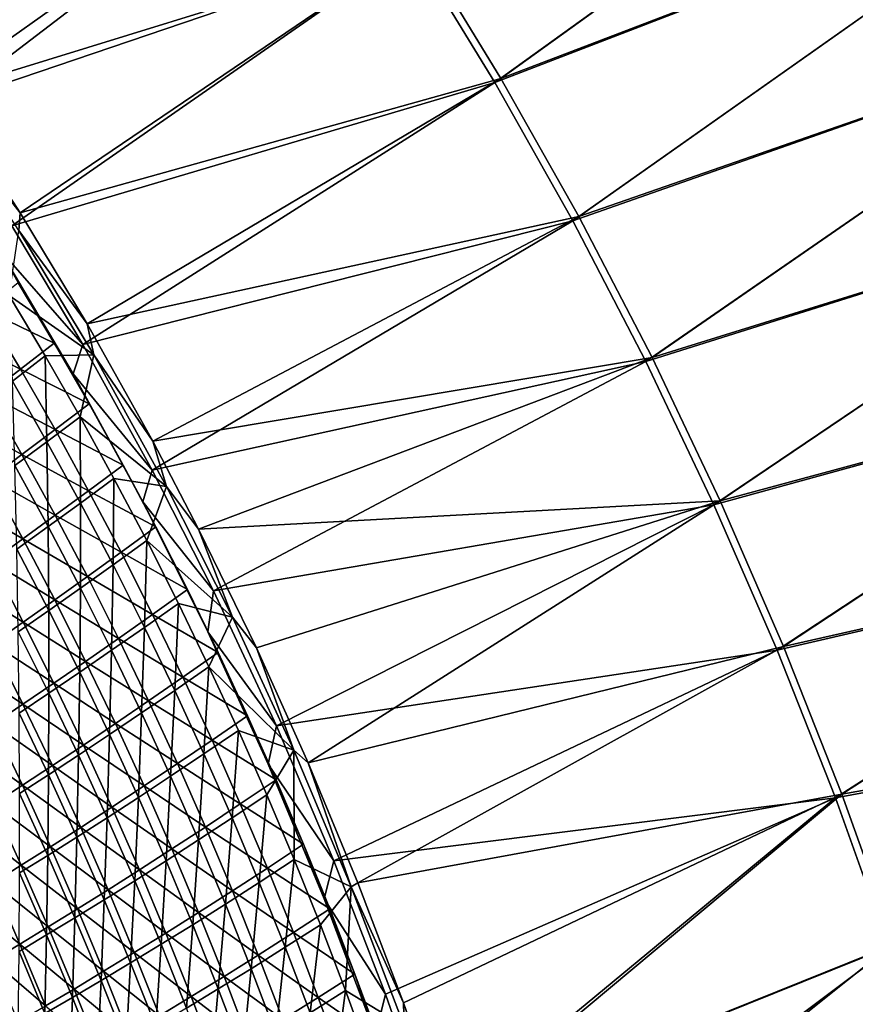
# Model space of a CAD drawing. Header units: metres. Extents: x 0 to 1400, y -1400 to 0.
# Tile 341 of 346: x 1255 to 1343, y -341 to -238. Entities that reach past the tile are written whole.
import ezdxf

# ---------------------------------------------------------------- set-up
doc = ezdxf.new("R2010")
doc.units = ezdxf.units.M

msp = doc.modelspace()

# ---------------------------------------------------------------- linework, layer by layer
at = {"layer": 'None'}
for points in [[(1305.071411, -244.210526), (1364.28894, -201.604111), (1296.36499, -229.976486)], [(1296.988281, -229.514313, -3), (1364.288818, -201.603928, -3), (1305.706421, -243.763443, -3)], [(1368.600464, -219.725891), (1364.28894, -201.604111), (1305.071411, -244.210526)], [(1364.288818, -201.603928, -3), (1368.600464, -219.725693, -3), (1305.706421, -243.763443, -3)], [(1236.377075, -233.04895, -29.543272), (1245.369995, -245.697906, -29.54335), (1287.155518, -216.062653)], [(1239.657593, -234.996994, -32.128441), (1287.766846, -215.585648, -3), (1247.578247, -246.293869, -32.12851)], [(1245.369995, -245.697906, -29.54335), (1296.36499, -229.976486), (1287.155518, -216.062653)], [(1287.766846, -215.585648, -3), (1296.988281, -229.514313, -3), (1247.578247, -246.293869, -32.12851)], [(1313.268799, -258.743652), (1368.600464, -219.725891), (1305.071411, -244.210526)], [(1305.706421, -243.763443, -3), (1368.600464, -219.725693, -3), (1313.915161, -258.311951, -3)], [(1372.559448, -237.927948), (1368.600464, -219.725891), (1313.268799, -258.743652)], [(1368.600464, -219.725693, -3), (1372.559448, -237.927734, -3), (1313.915161, -258.311951, -3)], [(1247.578247, -246.293869, -32.12851), (1296.988281, -229.514313, -3), (1255.138428, -257.906708, -32.128574)], [(1296.988281, -229.514313, -3), (1305.706421, -243.763443, -3), (1255.138428, -257.906708, -32.128574)], [(1245.369995, -245.697906, -29.54335), (1254.230103, -259.267792, -29.543425), (1296.36499, -229.976486)], [(1254.230103, -259.267792, -29.543425), (1305.071411, -244.210526), (1296.36499, -229.976486)], [(1320.952881, -273.554596), (1372.559448, -237.927948), (1313.268799, -258.743652)], [(1313.915161, -258.311951, -3), (1372.559448, -237.927734, -3), (1321.610474, -273.138519, -3)], [(1376.164429, -256.2034), (1372.559448, -237.927948), (1320.952881, -273.554596)], [(1372.559448, -237.927734, -3), (1376.164429, -256.203186, -3), (1321.610474, -273.138519, -3)], [(1254.230103, -259.267792, -29.543425), (1261.716064, -271.749847, -29.543488), (1305.071411, -244.210526)], [(1255.138428, -257.906708, -32.128574), (1305.706421, -243.763443, -3), (1262.184326, -269.580231, -32.128632)], [(1261.716064, -271.749847, -29.543488), (1313.268799, -258.743652), (1305.071411, -244.210526)], [(1305.706421, -243.763443, -3), (1313.915161, -258.311951, -3), (1262.184326, -269.580231, -32.128632)], [(1247.578247, -246.293869, -32.12851), (1255.138428, -257.906708, -32.128574), (1247.049805, -247.574478, -32.845356)], [(1247.049805, -247.574478, -32.845356), (1255.138428, -257.906708, -32.128574), (1254.999268, -259.780945, -32.845287)], [(1328.121094, -288.62204), (1376.164429, -256.2034), (1320.952881, -273.554596)], [(1321.610474, -273.138519, -3), (1376.164429, -256.203186, -3), (1328.789307, -288.221924, -3)], [(1379.414063, -274.54538), (1376.164429, -256.2034), (1328.121094, -288.62204)], [(1376.164429, -256.203186, -3), (1379.414063, -274.545135, -3), (1328.789307, -288.221924, -3)], [(1255.138428, -257.906708, -32.128574), (1262.184326, -269.580231, -32.128632), (1254.999268, -259.780945, -32.845287)], [(1261.716064, -271.749847, -29.543488), (1269.01709, -284.976013, -29.54355), (1313.268799, -258.743652)], [(1262.184326, -269.580231, -32.128632), (1313.915161, -258.311951, -3), (1269.092407, -281.945984, -32.128689)], [(1269.01709, -284.976013, -29.54355), (1320.952881, -273.554596), (1313.268799, -258.743652)], [(1313.915161, -258.311951, -3), (1321.610474, -273.138519, -3), (1269.092407, -281.945984, -32.128689)], [(1261.716064, -271.749847, -29.543488), (1254.230103, -259.267792, -29.543425), (1252.891235, -261.708344, -30.944248)], [(1254.999268, -259.780945, -32.845287), (1262.865845, -272.860382, -32.845219), (1253.969482, -266.604218, -60.627647)], [(1254.999268, -259.780945, -32.845287), (1262.184326, -269.580231, -32.128632), (1262.865845, -272.860382, -32.845219)], [(1252.891235, -261.708344, -30.944248), (1254.92395, -265.283264, -32.35424), (1260.705933, -274.861633, -30.942139)], [(1260.705933, -274.861633, -30.942139), (1261.716064, -271.749847, -29.543488), (1252.891235, -261.708344, -30.944248)], [(1258.712036, -271.607025, -32.354084), (1254.92395, -265.283264, -32.35424), (1251.385498, -268.064911, -60.153053)], [(1254.92395, -265.283264, -32.35424), (1258.712036, -271.607025, -32.354084), (1260.705933, -274.861633, -30.942139)], [(1253.969482, -266.604218, -60.627647), (1262.865845, -272.860382, -32.845219), (1257.757935, -272.953796, -60.628231)], [(1254.299072, -275.602051, -88.443085), (1253.969482, -266.604218, -60.627647), (1257.757935, -272.953796, -60.628231)], [(1247.951294, -270.742401, -87.979538), (1255.144043, -274.359406, -60.153667), (1251.385498, -268.064911, -60.153053)], [(1251.385498, -268.064911, -60.153053), (1255.144043, -274.359406, -60.153667), (1258.712036, -271.607025, -32.354084)], [(1262.184326, -269.580231, -32.128632), (1269.092407, -281.945984, -32.128689), (1262.865845, -272.860382, -32.845219)], [(1255.144043, -274.359406, -60.153667), (1247.951294, -270.742401, -87.979538), (1251.682129, -277.005951, -87.981163)], [(1258.712036, -271.607025, -32.354084), (1255.144043, -274.359406, -60.153667), (1262.387451, -277.995605, -32.35392)], [(1260.705933, -274.861633, -30.942139), (1258.712036, -271.607025, -32.354084), (1262.387451, -277.995605, -32.35392)], [(1269.01709, -284.976013, -29.54355), (1261.716064, -271.749847, -29.543488), (1260.705933, -274.861633, -30.942139)], [(1257.946045, -281.987244, -88.444565), (1254.299072, -275.602051, -88.443085), (1257.757935, -272.953796, -60.628231)], [(1262.865845, -272.860382, -32.845219), (1261.432373, -279.369904, -60.628849), (1257.757935, -272.953796, -60.628231)], [(1257.757935, -272.953796, -60.628231), (1261.432373, -279.369904, -60.628849), (1257.946045, -281.987244, -88.444565)], [(1262.865845, -272.860382, -32.845219), (1270.508057, -286.695801, -32.8452), (1261.432373, -279.369904, -60.628849)], [(1262.865845, -272.860382, -32.845219), (1269.092407, -281.945984, -32.128689), (1270.508057, -286.695801, -32.8452)], [(1269.092407, -281.945984, -32.128689), (1321.610474, -273.138519, -3), (1273.905762, -291.178467, -32.128731)], [(1321.610474, -273.138519, -3), (1328.789307, -288.221924, -3), (1273.905762, -291.178467, -32.128731)], [(1258.789917, -280.718658, -60.154316), (1255.144043, -274.359406, -60.153667), (1251.682129, -277.005951, -87.981163)], [(1262.387451, -277.995605, -32.35392), (1255.144043, -274.359406, -60.153667), (1258.789917, -280.718658, -60.154316)], [(1269.01709, -284.976013, -29.54355), (1275.474487, -297.687073, -29.543606), (1320.952881, -273.554596)], [(1275.474487, -297.687073, -29.543606), (1328.121094, -288.62204), (1320.952881, -273.554596)], [(1268.027344, -288.297638, -30.940975), (1260.705933, -274.861633, -30.942139), (1265.949707, -284.446503, -32.353748)], [(1260.705933, -274.861633, -30.942139), (1262.387451, -277.995605, -32.35392), (1265.949707, -284.446503, -32.353748)], [(1268.027344, -288.297638, -30.940975), (1269.01709, -284.976013, -29.54355), (1260.705933, -274.861633, -30.942139)], [(1334.771851, -303.924927), (1379.414063, -274.54538), (1328.121094, -288.62204)], [(1328.789307, -288.221924, -3), (1379.414063, -274.545135, -3), (1335.450562, -303.540985, -3)], [(1382.307129, -292.946991), (1379.414063, -274.54538), (1334.771851, -303.924927)], [(1379.414063, -274.545135, -3), (1382.307129, -292.946716, -3), (1335.450562, -303.540985, -3)], [(1254.564087, -284.499451, -116.297417), (1254.299072, -275.602051, -88.443085), (1257.946045, -281.987244, -88.444565)], [(1255.300293, -283.334076, -87.98288), (1251.682129, -277.005951, -87.981163), (1248.323364, -279.549835, -115.846008)], [(1258.789917, -280.718658, -60.154316), (1251.682129, -277.005951, -87.981163), (1255.300293, -283.334076, -87.98288)], [(1265.949707, -284.446503, -32.353748), (1262.387451, -277.995605, -32.35392), (1258.789917, -280.718658, -60.154316)], [(1255.300293, -283.334076, -87.98288), (1248.323364, -279.549835, -115.846008), (1251.915771, -285.845367, -115.848534)], [(1261.432373, -279.369904, -60.628849), (1261.478638, -288.436493, -88.446129), (1257.946045, -281.987244, -88.444565)], [(1270.508057, -286.695801, -32.8452), (1264.992554, -285.85025, -60.629501), (1261.432373, -279.369904, -60.628849)], [(1261.432373, -279.369904, -60.628849), (1264.992554, -285.85025, -60.629501), (1261.478638, -288.436493, -88.446129)], [(1262.322754, -287.140106, -60.155003), (1258.789917, -280.718658, -60.154316), (1255.300293, -283.334076, -87.98288)], [(1265.949707, -284.446503, -32.353748), (1258.789917, -280.718658, -60.154316), (1262.322754, -287.140106, -60.155003)], [(1258.071167, -290.916046, -116.29966), (1254.564087, -284.499451, -116.297417), (1257.946045, -281.987244, -88.444565)], [(1257.946045, -281.987244, -88.444565), (1261.478638, -288.436493, -88.446129), (1258.071167, -290.916046, -116.29966)], [(1269.092407, -281.945984, -32.128689), (1273.905762, -291.178467, -32.128731), (1270.508057, -286.695801, -32.8452)], [(1258.805664, -289.724304, -87.984688), (1255.300293, -283.334076, -87.98288), (1251.915771, -285.845367, -115.848534)], [(1262.322754, -287.140106, -60.155003), (1255.300293, -283.334076, -87.98288), (1258.805664, -289.724304, -87.984688)], [(1254.768677, -293.291565, -144.185211), (1254.564087, -284.499451, -116.297417), (1258.071167, -290.916046, -116.29966)], [(1269.398438, -290.957184, -32.353573), (1265.949707, -284.446503, -32.353748), (1262.322754, -287.140106, -60.155003)], [(1268.027344, -288.297638, -30.940975), (1265.949707, -284.446503, -32.353748), (1269.398438, -290.957184, -32.353573)], [(1248.634888, -288.254761, -143.747116), (1255.395386, -292.20282, -115.851189), (1251.915771, -285.845367, -115.848534)], [(1251.915771, -285.845367, -115.848534), (1255.395386, -292.20282, -115.851189), (1258.805664, -289.724304, -87.984688)], [(1264.992554, -285.85025, -60.629501), (1264.896729, -294.947571, -88.447762), (1261.478638, -288.436493, -88.446129)], [(1264.992554, -285.85025, -60.629501), (1268.437866, -292.392487, -60.630188), (1264.896729, -294.947571, -88.447762)], [(1264.992554, -285.85025, -60.629501), (1270.508057, -286.695801, -32.8452), (1268.437866, -292.392487, -60.630188)], [(1275.474487, -297.687073, -29.543606), (1269.01709, -284.976013, -29.54355), (1268.027344, -288.297638, -30.940975)], [(1270.508057, -286.695801, -32.8452), (1277.460815, -300.445709, -32.845211), (1268.437866, -292.392487, -60.630188)], [(1270.508057, -286.695801, -32.8452), (1273.905762, -291.178467, -32.128731), (1277.460815, -300.445709, -32.845211)], [(1265.741943, -293.621307, -60.155724), (1262.322754, -287.140106, -60.155003), (1258.805664, -289.724304, -87.984688)], [(1269.398438, -290.957184, -32.353573), (1262.322754, -287.140106, -60.155003), (1265.741943, -293.621307, -60.155724)], [(1255.395386, -292.20282, -115.851189), (1248.634888, -288.254761, -143.747116), (1252.090576, -294.578217, -143.750336)], [(1261.478638, -288.436493, -88.446129), (1261.463867, -297.394257, -116.302017), (1258.071167, -290.916046, -116.29966)], [(1261.478638, -288.436493, -88.446129), (1264.896729, -294.947571, -88.447762), (1261.463867, -297.394257, -116.302017)], [(1274.863037, -301.990784, -30.940638), (1268.027344, -288.297638, -30.940975), (1272.733398, -297.525177, -32.353394)], [(1272.733398, -297.525177, -32.353394), (1268.027344, -288.297638, -30.940975), (1269.398438, -290.957184, -32.353573)], [(1274.863037, -301.990784, -30.940638), (1275.474487, -297.687073, -29.543606), (1268.027344, -288.297638, -30.940975)], [(1273.905762, -291.178467, -32.128731), (1328.789307, -288.221924, -3), (1279.98938, -303.683228, -32.128784)], [(1275.474487, -297.687073, -29.543606), (1282.092529, -311.887848, -29.543665), (1328.121094, -288.62204)], [(1328.789307, -288.221924, -3), (1285.418091, -315.757507, -32.128834), (1279.98938, -303.683228, -32.128784)], [(1282.092529, -311.887848, -29.543665), (1334.771851, -303.924927), (1328.121094, -288.62204)], [(1328.789307, -288.221924, -3), (1335.450562, -303.540985, -3), (1285.418091, -315.757507, -32.128834)], [(1258.805664, -289.724304, -87.984688), (1255.395386, -292.20282, -115.851189), (1262.19751, -296.174133, -87.986572)], [(1265.741943, -293.621307, -60.155724), (1258.805664, -289.724304, -87.984688), (1262.19751, -296.174133, -87.986572)], [(1258.137695, -299.735626, -144.188065), (1254.768677, -293.291565, -144.185211), (1258.071167, -290.916046, -116.29966)], [(1258.071167, -290.916046, -116.29966), (1261.463867, -297.394257, -116.302017), (1258.137695, -299.735626, -144.188065)], [(1272.733398, -297.525177, -32.353394), (1269.398438, -290.957184, -32.353573), (1265.741943, -293.621307, -60.155724)], [(1273.905762, -291.178467, -32.128731), (1279.98938, -303.683228, -32.128784), (1277.460815, -300.445709, -32.845211)], [(1258.761963, -298.61969, -115.853958), (1255.395386, -292.20282, -115.851189), (1252.090576, -294.578217, -143.750336)], [(1262.19751, -296.174133, -87.986572), (1255.395386, -292.20282, -115.851189), (1258.761963, -298.61969, -115.853958)], [(1264.896729, -294.947571, -88.447762), (1268.437866, -292.392487, -60.630188), (1268.200317, -301.518005, -88.449478)], [(1268.200317, -301.518005, -88.449478), (1268.437866, -292.392487, -60.630188), (1271.768555, -298.994232, -60.630905)], [(1268.437866, -292.392487, -60.630188), (1277.460815, -300.445709, -32.845211), (1271.768555, -298.994232, -60.630905)], [(1340.905518, -319.442322), (1382.307129, -292.946991), (1334.771851, -303.924927)], [(1335.450562, -303.540985, -3), (1382.307129, -292.946716, -3), (1341.594238, -319.07486, -3)], [(1384.842529, -311.401276), (1382.307129, -292.946991), (1340.905518, -319.442322)], [(1382.307129, -292.946716, -3), (1384.842529, -311.40097, -3), (1341.594238, -319.07486, -3)], [(1258.137695, -299.735626, -144.188065), (1254.916992, -301.97467, -172.098923), (1254.768677, -293.291565, -144.185211)], [(1269.047485, -300.159729, -60.156479), (1265.741943, -293.621307, -60.155724), (1262.19751, -296.174133, -87.986572)], [(1272.733398, -297.525177, -32.353394), (1265.741943, -293.621307, -60.155724), (1269.047485, -300.159729, -60.156479)], [(1255.433472, -300.960907, -143.753723), (1252.090576, -294.578217, -143.750336), (1248.890137, -296.852722, -171.674408)], [(1258.761963, -298.61969, -115.853958), (1252.090576, -294.578217, -143.750336), (1255.433472, -300.960907, -143.753723)], [(1261.463867, -297.394257, -116.302017), (1264.896729, -294.947571, -88.447762), (1264.74231, -303.931702, -116.304474)], [(1264.74231, -303.931702, -116.304474), (1264.896729, -294.947571, -88.447762), (1268.200317, -301.518005, -88.449478)], [(1265.475952, -302.681061, -87.988548), (1262.19751, -296.174133, -87.986572), (1258.761963, -298.61969, -115.853958)], [(1269.047485, -300.159729, -60.156479), (1262.19751, -296.174133, -87.986572), (1265.475952, -302.681061, -87.988548)], [(1255.433472, -300.960907, -143.753723), (1248.890137, -296.852722, -171.674408), (1252.210815, -303.200378, -171.678253)], [(1258.137695, -299.735626, -144.188065), (1261.463867, -297.394257, -116.302017), (1261.392822, -306.238739, -144.19104)], [(1261.392822, -306.238739, -144.19104), (1261.463867, -297.394257, -116.302017), (1264.74231, -303.931702, -116.304474)], [(1275.954468, -304.148041, -32.35321), (1272.733398, -297.525177, -32.353394), (1269.047485, -300.159729, -60.156479)], [(1275.954468, -304.148041, -32.35321), (1274.863037, -301.990784, -30.940638), (1272.733398, -297.525177, -32.353394)], [(1282.092529, -311.887848, -29.543665), (1275.474487, -297.687073, -29.543606), (1274.863037, -301.990784, -30.940638)], [(1262.015259, -305.093536, -115.856857), (1258.761963, -298.61969, -115.853958), (1255.433472, -300.960907, -143.753723)], [(1265.475952, -302.681061, -87.988548), (1258.761963, -298.61969, -115.853958), (1262.015259, -305.093536, -115.856857)], [(1268.200317, -301.518005, -88.449478), (1271.768555, -298.994232, -60.630905), (1271.389648, -308.145447, -88.451263)], [(1271.768555, -298.994232, -60.630905), (1274.984863, -305.653107, -60.631657), (1271.389648, -308.145447, -88.451263)], [(1271.768555, -298.994232, -60.630905), (1277.460815, -300.445709, -32.845211), (1274.984863, -305.653107, -60.631657)], [(1254.916992, -301.97467, -172.098923), (1258.137695, -299.735626, -144.188065), (1258.150391, -308.442566, -172.10231)], [(1258.150391, -308.442566, -172.10231), (1258.137695, -299.735626, -144.188065), (1261.392822, -306.238739, -144.19104)], [(1272.23938, -306.75293, -60.157265), (1269.047485, -300.159729, -60.156479), (1265.475952, -302.681061, -87.988548)], [(1275.954468, -304.148041, -32.35321), (1269.047485, -300.159729, -60.156479), (1272.23938, -306.75293, -60.157265)], [(1258.663452, -307.400391, -143.757233), (1255.433472, -300.960907, -143.753723), (1252.210815, -303.200378, -171.678253)], [(1262.015259, -305.093536, -115.856857), (1255.433472, -300.960907, -143.753723), (1258.663452, -307.400391, -143.757233)], [(1277.460815, -300.445709, -32.845211), (1283.915649, -314.420135, -32.845196), (1274.984863, -305.653107, -60.631657)], [(1277.460815, -300.445709, -32.845211), (1279.98938, -303.683228, -32.128784), (1283.915649, -314.420135, -32.845196)], [(1255.012695, -310.546814, -200.035034), (1254.916992, -301.97467, -172.098923), (1258.150391, -308.442566, -172.10231)], [(1267.90686, -310.52597, -116.307037), (1264.74231, -303.931702, -116.304474), (1268.200317, -301.518005, -88.449478)], [(1268.200317, -301.518005, -88.449478), (1271.389648, -308.145447, -88.451263), (1267.90686, -310.52597, -116.307037)], [(1281.220947, -315.918579, -30.941008), (1274.863037, -301.990784, -30.940638), (1279.061646, -310.823273, -32.353024)], [(1274.863037, -301.990784, -30.940638), (1275.954468, -304.148041, -32.35321), (1279.061646, -310.823273, -32.353024)], [(1281.220947, -315.918579, -30.941008), (1282.092529, -311.887848, -29.543665), (1274.863037, -301.990784, -30.940638)], [(1255.418945, -309.604614, -171.682266), (1252.210815, -303.200378, -171.678253), (1249.092041, -305.341156, -199.623779)], [(1252.210815, -303.200378, -171.678253), (1255.418945, -309.604614, -171.682266), (1258.663452, -307.400391, -143.757233)], [(1268.640747, -309.242676, -87.990593), (1265.475952, -302.681061, -87.988548), (1262.015259, -305.093536, -115.856857)], [(1272.23938, -306.75293, -60.157265), (1265.475952, -302.681061, -87.988548), (1268.640747, -309.242676, -87.990593)], [(1261.392822, -306.238739, -144.19104), (1264.74231, -303.931702, -116.304474), (1264.534424, -312.798523, -144.194153)], [(1264.534424, -312.798523, -144.194153), (1264.74231, -303.931702, -116.304474), (1267.90686, -310.52597, -116.307037)], [(1279.061646, -310.823273, -32.353024), (1275.954468, -304.148041, -32.35321), (1272.23938, -306.75293, -60.157265)], [(1279.98938, -303.683228, -32.128784), (1285.418091, -315.757507, -32.128834), (1283.915649, -314.420135, -32.845196)], [(1282.092529, -311.887848, -29.543665), (1288.118042, -326.06366, -29.54372), (1334.771851, -303.924927)], [(1335.450562, -303.540985, -3), (1290.65625, -328.382294, -32.128883), (1285.418091, -315.757507, -32.128834)], [(1288.118042, -326.06366, -29.54372), (1340.905518, -319.442322), (1334.771851, -303.924927)], [(1335.450562, -303.540985, -3), (1341.594238, -319.07486, -3), (1290.65625, -328.382294, -32.128883)], [(1255.418945, -309.604614, -171.682266), (1249.092041, -305.341156, -199.623779), (1252.279663, -311.709625, -199.628159)], [(1265.155273, -311.621887, -115.859856), (1262.015259, -305.093536, -115.856857), (1258.663452, -307.400391, -143.757233)], [(1268.640747, -309.242676, -87.990593), (1262.015259, -305.093536, -115.856857), (1265.155273, -311.621887, -115.859856)], [(1261.270508, -314.96698, -172.10585), (1258.150391, -308.442566, -172.10231), (1261.392822, -306.238739, -144.19104)], [(1261.392822, -306.238739, -144.19104), (1264.534424, -312.798523, -144.194153), (1261.270508, -314.96698, -172.10585)], [(1274.984863, -305.653107, -60.631657), (1274.465088, -314.827454, -88.453117), (1271.389648, -308.145447, -88.451263)], [(1274.984863, -305.653107, -60.631657), (1278.087036, -312.366669, -60.632439), (1274.465088, -314.827454, -88.453117)], [(1274.984863, -305.653107, -60.631657), (1283.915649, -314.420135, -32.845196), (1278.087036, -312.366669, -60.632439)], [(1255.418945, -309.604614, -171.682266), (1261.780518, -313.894196, -143.760895), (1258.663452, -307.400391, -143.757233)], [(1258.663452, -307.400391, -143.757233), (1261.780518, -313.894196, -143.760895), (1265.155273, -311.621887, -115.859856)], [(1275.317383, -313.398407, -60.158081), (1272.23938, -306.75293, -60.157265), (1268.640747, -309.242676, -87.990593)], [(1279.061646, -310.823273, -32.353024), (1272.23938, -306.75293, -60.157265), (1275.317383, -313.398407, -60.158081)], [(1255.012695, -310.546814, -200.035034), (1258.150391, -308.442566, -172.10231), (1258.112793, -317.035278, -200.03891)], [(1258.112793, -317.035278, -200.03891), (1258.150391, -308.442566, -172.10231), (1261.270508, -314.96698, -172.10585)], [(1271.389648, -308.145447, -88.451263), (1270.957642, -317.174683, -116.3097), (1267.90686, -310.52597, -116.307037)], [(1271.389648, -308.145447, -88.451263), (1274.465088, -314.827454, -88.453117), (1270.957642, -317.174683, -116.3097)], [(1258.514526, -316.063019, -171.686432), (1255.418945, -309.604614, -171.682266), (1252.279663, -311.709625, -199.628159)], [(1261.780518, -313.894196, -143.760895), (1255.418945, -309.604614, -171.682266), (1258.514526, -316.063019, -171.686432)], [(1271.692017, -315.856415, -87.992714), (1268.640747, -309.242676, -87.990593), (1265.155273, -311.621887, -115.859856)], [(1275.317383, -313.398407, -60.158081), (1268.640747, -309.242676, -87.990593), (1271.692017, -315.856415, -87.992714)], [(1255.012695, -310.546814, -200.035034), (1258.112793, -317.035278, -200.03891), (1255.058594, -319.007568, -227.990967)], [(1267.562622, -319.412628, -144.197372), (1264.534424, -312.798523, -144.194153), (1267.90686, -310.52597, -116.307037)], [(1267.90686, -310.52597, -116.307037), (1270.957642, -317.174683, -116.3097), (1267.562622, -319.412628, -144.197372)], [(1255.355103, -318.13208, -199.632721), (1252.279663, -311.709625, -199.628159), (1249.243042, -313.718994, -227.592682)], [(1258.514526, -316.063019, -171.686432), (1252.279663, -311.709625, -199.628159), (1255.355103, -318.13208, -199.632721)], [(1261.780518, -313.894196, -143.760895), (1268.181885, -318.20224, -115.862968), (1265.155273, -311.621887, -115.859856)], [(1265.155273, -311.621887, -115.859856), (1268.181885, -318.20224, -115.862968), (1271.692017, -315.856415, -87.992714)], [(1282.054932, -317.548431, -32.352833), (1279.061646, -310.823273, -32.353024), (1275.317383, -313.398407, -60.158081)], [(1281.220947, -315.918579, -30.941008), (1279.061646, -310.823273, -32.353024), (1282.054932, -317.548431, -32.352833)], [(1346.523438, -335.15387), (1384.842529, -311.401276), (1340.905518, -319.442322)], [(1341.594238, -319.07486, -3), (1384.842529, -311.40097, -3), (1347.221802, -334.803131, -3)], [(1264.534424, -312.798523, -144.194153), (1264.27771, -321.545502, -172.109528), (1261.270508, -314.96698, -172.10585)], [(1264.27771, -321.545502, -172.109528), (1264.534424, -312.798523, -144.194153), (1267.562622, -319.412628, -144.197372)], [(1278.087036, -312.366669, -60.632439), (1277.426758, -321.561615, -88.45504), (1274.465088, -314.827454, -88.453117)], [(1278.087036, -312.366669, -60.632439), (1281.075439, -319.132568, -60.633251), (1277.426758, -321.561615, -88.45504)], [(1283.915649, -314.420135, -32.845196), (1281.075439, -319.132568, -60.633251), (1278.087036, -312.366669, -60.632439)], [(1288.118042, -326.06366, -29.54372), (1282.092529, -311.887848, -29.543665), (1281.220947, -315.918579, -30.941008)], [(1255.355103, -318.13208, -199.632721), (1249.243042, -313.718994, -227.592682), (1252.299316, -320.105377, -227.597473)], [(1278.281494, -320.093719, -60.158924), (1275.317383, -313.398407, -60.158081), (1271.692017, -315.856415, -87.992714)], [(1282.054932, -317.548431, -32.352833), (1275.317383, -313.398407, -60.158081), (1278.281494, -320.093719, -60.158924)], [(1264.784424, -320.43988, -143.764664), (1261.780518, -313.894196, -143.760895), (1258.514526, -316.063019, -171.686432)], [(1268.181885, -318.20224, -115.862968), (1261.780518, -313.894196, -143.760895), (1264.784424, -320.43988, -143.764664)], [(1274.465088, -314.827454, -88.453117), (1273.89502, -323.875458, -116.312462), (1270.957642, -317.174683, -116.3097)], [(1274.465088, -314.827454, -88.453117), (1277.426758, -321.561615, -88.45504), (1273.89502, -323.875458, -116.312462)], [(1281.075439, -319.132568, -60.633251), (1283.915649, -314.420135, -32.845196), (1283.950073, -325.948334, -60.63409)], [(1283.915649, -314.420135, -32.845196), (1285.418091, -315.757507, -32.128834), (1289.953857, -328.797363, -32.845184)], [(1283.915649, -314.420135, -32.845196), (1289.953857, -328.797363, -32.845184), (1283.950073, -325.948334, -60.63409)], [(1261.100342, -323.577759, -200.042923), (1258.112793, -317.035278, -200.03891), (1261.270508, -314.96698, -172.10585)], [(1261.270508, -314.96698, -172.10585), (1264.27771, -321.545502, -172.109528), (1261.100342, -323.577759, -200.042923)], [(1268.181885, -318.20224, -115.862968), (1274.629639, -322.519928, -87.994896), (1271.692017, -315.856415, -87.992714)], [(1271.692017, -315.856415, -87.992714), (1274.629639, -322.519928, -87.994896), (1278.281494, -320.093719, -60.158924)], [(1287.108276, -330.060089, -30.941967), (1281.220947, -315.918579, -30.941008), (1284.93457, -324.321198, -32.352642)], [(1284.93457, -324.321198, -32.352642), (1281.220947, -315.918579, -30.941008), (1282.054932, -317.548431, -32.352833)], [(1287.108276, -330.060089, -30.941967), (1288.118042, -326.06366, -29.54372), (1281.220947, -315.918579, -30.941008)], [(1285.418091, -315.757507, -32.128834), (1290.65625, -328.382294, -32.128883), (1289.953857, -328.797363, -32.845184)], [(1261.497437, -322.573151, -171.690735), (1258.514526, -316.063019, -171.686432), (1255.355103, -318.13208, -199.632721)], [(1264.784424, -320.43988, -143.764664), (1258.514526, -316.063019, -171.686432), (1261.497437, -322.573151, -171.690735)], [(1258.112793, -317.035278, -200.03891), (1258.027466, -325.513794, -227.995209), (1255.058594, -319.007568, -227.990967)], [(1258.027466, -325.513794, -227.995209), (1258.112793, -317.035278, -200.03891), (1261.100342, -323.577759, -200.042923)], [(1270.957642, -317.174683, -116.3097), (1270.477661, -326.078583, -144.200714), (1267.562622, -319.412628, -144.197372)], [(1270.957642, -317.174683, -116.3097), (1273.89502, -323.875458, -116.312462), (1270.477661, -326.078583, -144.200714)], [(1284.93457, -324.321198, -32.352642), (1282.054932, -317.548431, -32.352833), (1278.281494, -320.093719, -60.158924)], [(1258.318237, -324.60614, -199.637436), (1255.355103, -318.13208, -199.632721), (1252.299316, -320.105377, -227.597473)], [(1255.058594, -319.007568, -227.990967), (1258.027466, -325.513794, -227.995209), (1255.056274, -327.358063, -255.964005)], [(1261.497437, -322.573151, -171.690735), (1255.355103, -318.13208, -199.632721), (1258.318237, -324.60614, -199.637436)], [(1271.095215, -324.832214, -115.866173), (1268.181885, -318.20224, -115.862968), (1264.784424, -320.43988, -143.764664)], [(1274.629639, -322.519928, -87.994896), (1268.181885, -318.20224, -115.862968), (1271.095215, -324.832214, -115.866173)], [(1267.172119, -328.175781, -172.113327), (1264.27771, -321.545502, -172.109528), (1267.562622, -319.412628, -144.197372)], [(1267.562622, -319.412628, -144.197372), (1270.477661, -326.078583, -144.200714), (1267.172119, -328.175781, -172.113327)], [(1281.075439, -319.132568, -60.633251), (1280.275024, -328.345581, -88.457024), (1277.426758, -321.561615, -88.45504)], [(1281.075439, -319.132568, -60.633251), (1283.950073, -325.948334, -60.63409), (1280.275024, -328.345581, -88.457024)], [(1288.118042, -326.06366, -29.54372), (1293.556152, -340.114166, -29.543776), (1340.905518, -319.442322)], [(1341.594238, -319.07486, -3), (1295.472412, -341.007324, -32.128929), (1290.65625, -328.382294, -32.128883)], [(1293.556152, -340.114166, -29.543776), (1298.592163, -354.457642, -29.543829), (1340.905518, -319.442322)], [(1295.472412, -341.007324, -32.128929), (1341.594238, -319.07486, -3), (1299.96228, -353.852631, -32.128979)], [(1340.905518, -319.442322), (1298.592163, -354.457642, -29.543829), (1346.523438, -335.15387)], [(1341.594238, -319.07486, -3), (1347.221802, -334.803131, -3), (1299.96228, -353.852631, -32.128979)], [(1249.344604, -321.986786, -255.578064), (1255.243896, -326.543182, -227.602417), (1252.299316, -320.105377, -227.597473)], [(1252.299316, -320.105377, -227.597473), (1255.243896, -326.543182, -227.602417), (1258.318237, -324.60614, -199.637436)], [(1267.675415, -327.035065, -143.76857), (1264.784424, -320.43988, -143.764664), (1261.497437, -322.573151, -171.690735)], [(1271.095215, -324.832214, -115.866173), (1264.784424, -320.43988, -143.764664), (1267.675415, -327.035065, -143.76857)], [(1274.629639, -322.519928, -87.994896), (1281.13208, -326.836517, -60.159798), (1278.281494, -320.093719, -60.158924)], [(1278.281494, -320.093719, -60.158924), (1281.13208, -326.836517, -60.159798), (1284.93457, -324.321198, -32.352642)], [(1255.243896, -326.543182, -227.602417), (1249.344604, -321.986786, -255.578064), (1252.27124, -328.388611, -255.583069)], [(1264.27771, -321.545502, -172.109528), (1263.975464, -330.171814, -200.047089), (1261.100342, -323.577759, -200.042923)], [(1263.975464, -330.171814, -200.047089), (1264.27771, -321.545502, -172.109528), (1267.172119, -328.175781, -172.113327)], [(1277.426758, -321.561615, -88.45504), (1276.719238, -330.625824, -116.315315), (1273.89502, -323.875458, -116.312462)], [(1277.426758, -321.561615, -88.45504), (1280.275024, -328.345581, -88.457024), (1276.719238, -330.625824, -116.315315)], [(1264.367798, -329.132599, -171.69519), (1261.497437, -322.573151, -171.690735), (1258.318237, -324.60614, -199.637436)], [(1267.675415, -327.035065, -143.76857), (1261.497437, -322.573151, -171.690735), (1264.367798, -329.132599, -171.69519)], [(1277.453857, -329.230774, -87.997147), (1274.629639, -322.519928, -87.994896), (1271.095215, -324.832214, -115.866173)], [(1281.13208, -326.836517, -60.159798), (1274.629639, -322.519928, -87.994896), (1277.453857, -329.230774, -87.997147)], [(1260.884521, -332.071533, -227.999619), (1258.027466, -325.513794, -227.995209), (1261.100342, -323.577759, -200.042923)], [(1261.100342, -323.577759, -200.042923), (1263.975464, -330.171814, -200.047089), (1260.884521, -332.071533, -227.999619)], [(1273.89502, -323.875458, -116.312462), (1273.279907, -332.794067, -144.204163), (1270.477661, -326.078583, -144.200714)], [(1273.89502, -323.875458, -116.312462), (1276.719238, -330.625824, -116.315315), (1273.279907, -332.794067, -144.204163)], [(1255.243896, -326.543182, -227.602417), (1261.169312, -331.129395, -199.642303), (1258.318237, -324.60614, -199.637436)], [(1258.318237, -324.60614, -199.637436), (1261.169312, -331.129395, -199.642303), (1264.367798, -329.132599, -171.69519)], [(1273.895264, -331.50943, -115.869476), (1271.095215, -324.832214, -115.866173), (1267.675415, -327.035065, -143.76857)], [(1277.453857, -329.230774, -87.997147), (1271.095215, -324.832214, -115.866173), (1273.895264, -331.50943, -115.869476)], [(1281.13208, -326.836517, -60.159798), (1287.700684, -331.13916, -32.352448), (1284.93457, -324.321198, -32.352642)], [(1287.700684, -331.13916, -32.352448), (1287.108276, -330.060089, -30.941967), (1284.93457, -324.321198, -32.352642)], [(1258.027466, -325.513794, -227.995209), (1257.895996, -333.8797, -255.968506), (1255.056274, -327.358063, -255.964005)], [(1257.895996, -333.8797, -255.968506), (1258.027466, -325.513794, -227.995209), (1260.884521, -332.071533, -227.999619)], [(1270.477661, -326.078583, -144.200714), (1269.954102, -334.855438, -172.117264), (1267.172119, -328.175781, -172.113327)], [(1270.477661, -326.078583, -144.200714), (1273.279907, -332.794067, -144.204163), (1269.954102, -334.855438, -172.117264)], [(1283.950073, -325.948334, -60.63409), (1283.010132, -335.17691, -88.459076), (1280.275024, -328.345581, -88.457024)], [(1283.950073, -325.948334, -60.63409), (1286.711426, -332.811615, -60.63496), (1283.010132, -335.17691, -88.459076)], [(1283.950073, -325.948334, -60.63409), (1289.953857, -328.797363, -32.845184), (1286.711426, -332.811615, -60.63496)], [(1293.556152, -340.114166, -29.543776), (1288.118042, -326.06366, -29.54372), (1287.108276, -330.060089, -30.941967)], [(1258.07666, -333.030121, -227.607529), (1255.243896, -326.543182, -227.602417), (1252.27124, -328.388611, -255.583069)], [(1261.169312, -331.129395, -199.642303), (1255.243896, -326.543182, -227.602417), (1258.07666, -333.030121, -227.607529)], [(1270.453491, -333.677338, -143.772583), (1267.675415, -327.035065, -143.76857), (1264.367798, -329.132599, -171.69519)], [(1273.895264, -331.50943, -115.869476), (1267.675415, -327.035065, -143.76857), (1270.453491, -333.677338, -143.772583)], [(1283.869385, -333.624481, -60.160698), (1281.13208, -326.836517, -60.159798), (1277.453857, -329.230774, -87.997147)], [(1287.700684, -331.13916, -32.352448), (1281.13208, -326.836517, -60.159798), (1283.869385, -333.624481, -60.160698)], [(1255.056274, -327.358063, -255.964005), (1257.895996, -333.8797, -255.968506), (1255.006714, -335.601196, -283.95108)], [(1266.738525, -336.815155, -200.051392), (1263.975464, -330.171814, -200.047089), (1267.172119, -328.175781, -172.113327)], [(1267.172119, -328.175781, -172.113327), (1269.954102, -334.855438, -172.117264), (1266.738525, -336.815155, -200.051392)], [(1280.275024, -328.345581, -88.457024), (1279.430542, -337.423462, -116.318253), (1276.719238, -330.625824, -116.315315)], [(1280.275024, -328.345581, -88.457024), (1283.010132, -335.17691, -88.459076), (1279.430542, -337.423462, -116.318253)], [(1255.08667, -334.839447, -255.588242), (1252.27124, -328.388611, -255.583069), (1249.397583, -330.146698, -283.57663)], [(1258.07666, -333.030121, -227.607529), (1252.27124, -328.388611, -255.583069), (1255.08667, -334.839447, -255.588242)], [(1261.169312, -331.129395, -199.642303), (1267.12561, -335.739044, -171.699768), (1264.367798, -329.132599, -171.69519)], [(1264.367798, -329.132599, -171.69519), (1267.12561, -335.739044, -171.699768), (1270.453491, -333.677338, -143.772583)], [(1280.164795, -335.986633, -87.999466), (1277.453857, -329.230774, -87.997147), (1273.895264, -331.50943, -115.869476)], [(1283.869385, -333.624481, -60.160698), (1277.453857, -329.230774, -87.997147), (1280.164795, -335.986633, -87.999466)], [(1289.953857, -328.797363, -32.845184), (1289.359741, -339.720001, -60.63586), (1286.711426, -332.811615, -60.63496)], [(1289.953857, -328.797363, -32.845184), (1295.522461, -343.467133, -32.84523), (1289.359741, -339.720001, -60.63586)], [(1289.953857, -328.797363, -32.845184), (1290.65625, -328.382294, -32.128883), (1295.472412, -341.007324, -32.128929)], [(1289.953857, -328.797363, -32.845184), (1295.472412, -341.007324, -32.128929), (1295.522461, -343.467133, -32.84523)], [(1255.08667, -334.839447, -255.588242), (1249.397583, -330.146698, -283.57663), (1252.196045, -336.562103, -283.581665)], [(1263.975464, -330.171814, -200.047089), (1263.629883, -338.678406, -228.004166), (1260.884521, -332.071533, -227.999619)], [(1263.629883, -338.678406, -228.004166), (1263.975464, -330.171814, -200.047089), (1266.738525, -336.815155, -200.051392)], [(1292.53064, -344.395142, -30.943403), (1287.108276, -330.060089, -30.941967), (1290.353516, -338.000061, -32.352253)], [(1287.108276, -330.060089, -30.941967), (1287.700684, -331.13916, -32.352448), (1290.353516, -338.000061, -32.352253)], [(1292.53064, -344.395142, -30.943403), (1293.556152, -340.114166, -29.543776), (1287.108276, -330.060089, -30.941967)], [(1263.908203, -337.699524, -199.647308), (1261.169312, -331.129395, -199.642303), (1258.07666, -333.030121, -227.607529)], [(1267.12561, -335.739044, -171.699768), (1261.169312, -331.129395, -199.642303), (1263.908203, -337.699524, -199.647308)], [(1276.719238, -330.625824, -116.315315), (1275.969482, -339.556671, -144.207733), (1273.279907, -332.794067, -144.204163)], [(1276.719238, -330.625824, -116.315315), (1279.430542, -337.423462, -116.318253), (1275.969482, -339.556671, -144.207733)], [(1290.353516, -338.000061, -32.352253), (1287.700684, -331.13916, -32.352448), (1283.869385, -333.624481, -60.160698)], [(1260.624512, -340.450439, -255.97316), (1257.895996, -333.8797, -255.968506), (1260.884521, -332.071533, -227.999619)], [(1260.884521, -332.071533, -227.999619), (1263.629883, -338.678406, -228.004166), (1260.624512, -340.450439, -255.97316)], [(1276.58252, -338.231567, -115.872864), (1273.895264, -331.50943, -115.869476), (1270.453491, -333.677338, -143.772583)], [(1280.164795, -335.986633, -87.999466), (1273.895264, -331.50943, -115.869476), (1276.58252, -338.231567, -115.872864)], [(1260.797852, -339.563812, -227.612778), (1258.07666, -333.030121, -227.607529), (1255.08667, -334.839447, -255.588242)], [(1263.908203, -337.699524, -199.647308), (1258.07666, -333.030121, -227.607529), (1260.797852, -339.563812, -227.612778)], [(1273.279907, -332.794067, -144.204163), (1272.623779, -341.582123, -172.121323), (1269.954102, -334.855438, -172.117264)], [(1273.279907, -332.794067, -144.204163), (1275.969482, -339.556671, -144.207733), (1272.623779, -341.582123, -172.121323)], [(1286.711426, -332.811615, -60.63496), (1285.632324, -342.053192, -88.461182), (1283.010132, -335.17691, -88.459076)], [(1286.711426, -332.811615, -60.63496), (1289.359741, -339.720001, -60.63586), (1285.632324, -342.053192, -88.461182)], [(1257.895996, -333.8797, -255.968506), (1257.718872, -342.136414, -283.955688), (1255.006714, -335.601196, -283.95108)], [(1257.718872, -342.136414, -283.955688), (1257.895996, -333.8797, -255.968506), (1260.624512, -340.450439, -255.97316)], [(1267.12561, -335.739044, -171.699768), (1273.119019, -340.36441, -143.776718), (1270.453491, -333.677338, -143.772583)], [(1270.453491, -333.677338, -143.772583), (1273.119019, -340.36441, -143.776718), (1276.58252, -338.231567, -115.872864)], [(1286.49353, -340.4552, -60.161621), (1283.869385, -333.624481, -60.160698), (1280.164795, -335.986633, -87.999466)], [(1290.353516, -338.000061, -32.352253), (1283.869385, -333.624481, -60.160698), (1286.49353, -340.4552, -60.161621)], [(1257.790894, -341.337036, -255.593552), (1255.08667, -334.839447, -255.588242), (1252.196045, -336.562103, -283.581665)], [(1255.006714, -335.601196, -283.95108), (1257.718872, -342.136414, -283.955688), (1254.909424, -343.741699, -311.947876)], [(1260.797852, -339.563812, -227.612778), (1255.08667, -334.839447, -255.588242), (1257.790894, -341.337036, -255.593552)], [(1269.954102, -334.855438, -172.117264), (1269.389771, -343.505402, -200.055832), (1266.738525, -336.815155, -200.051392)], [(1269.954102, -334.855438, -172.117264), (1272.623779, -341.582123, -172.121323), (1269.389771, -343.505402, -200.055832)], [(1283.010132, -335.17691, -88.459076), (1282.029175, -344.2659, -116.321274), (1279.430542, -337.423462, -116.318253)], [(1283.010132, -335.17691, -88.459076), (1285.632324, -342.053192, -88.461182), (1282.029175, -344.2659, -116.321274)], [(1298.592163, -354.457642, -29.543829), (1303.371338, -369.592438, -29.543886), (1346.523438, -335.15387)], [(1299.96228, -353.852631, -32.128979), (1347.221802, -334.803131, -3), (1304.176025, -367.089111, -32.129028)], [(1346.523438, -335.15387), (1303.371338, -369.592438, -29.543886), (1351.628052, -351.039612)], [(1347.221802, -334.803131, -3), (1352.335571, -350.705872, -3), (1304.176025, -367.089111, -32.129028)], [(1252.196045, -336.562103, -283.581665), (1254.883911, -343.0242, -283.586884), (1257.790894, -341.337036, -255.593552)], [(1269.77124, -342.390198, -171.704468), (1267.12561, -335.739044, -171.699768), (1263.908203, -337.699524, -199.647308)], [(1273.119019, -340.36441, -143.776718), (1267.12561, -335.739044, -171.699768), (1269.77124, -342.390198, -171.704468)], [(1282.762939, -342.785187, -88.001831), (1280.164795, -335.986633, -87.999466), (1276.58252, -338.231567, -115.872864)], [(1286.49353, -340.4552, -60.161621), (1280.164795, -335.986633, -87.999466), (1282.762939, -342.785187, -88.001831)], [(1266.263794, -345.332123, -228.00885), (1263.629883, -338.678406, -228.004166), (1266.738525, -336.815155, -200.051392)], [(1266.738525, -336.815155, -200.051392), (1269.389771, -343.505402, -200.055832), (1266.263794, -345.332123, -228.00885)], [(1279.430542, -337.423462, -116.318253), (1278.546631, -346.363983, -144.211395), (1275.969482, -339.556671, -144.207733)], [(1279.430542, -337.423462, -116.318253), (1282.029175, -344.2659, -116.321274), (1278.546631, -346.363983, -144.211395)], [(1263.629883, -338.678406, -228.004166), (1263.241943, -347.067932, -255.977951), (1260.624512, -340.450439, -255.97316)], [(1266.5354, -344.31427, -199.652451), (1263.908203, -337.699524, -199.647308), (1260.797852, -339.563812, -227.612778)], [(1263.241943, -347.067932, -255.977951), (1263.629883, -338.678406, -228.004166), (1266.263794, -345.332123, -228.00885)], [(1269.77124, -342.390198, -171.704468), (1263.908203, -337.699524, -199.647308), (1266.5354, -344.31427, -199.652451)], [(1273.119019, -340.36441, -143.776718), (1279.157227, -344.996246, -115.876335), (1276.58252, -338.231567, -115.872864)], [(1276.58252, -338.231567, -115.872864), (1279.157227, -344.996246, -115.876335), (1282.762939, -342.785187, -88.001831)], [(1292.893433, -344.90152, -32.352058), (1290.353516, -338.000061, -32.352253), (1286.49353, -340.4552, -60.161621)], [(1292.53064, -344.395142, -30.943403), (1290.353516, -338.000061, -32.352253), (1292.893433, -344.90152, -32.352058)], [(1263.407715, -346.142059, -227.618179), (1260.797852, -339.563812, -227.612778), (1257.790894, -341.337036, -255.593552)], [(1266.5354, -344.31427, -199.652451), (1260.797852, -339.563812, -227.612778), (1263.407715, -346.142059, -227.618179)], [(1275.969482, -339.556671, -144.207733), (1275.181396, -348.353394, -172.125488), (1272.623779, -341.582123, -172.121323)], [(1275.969482, -339.556671, -144.207733), (1278.546631, -346.363983, -144.211395), (1275.181396, -348.353394, -172.125488)], [(1289.359741, -339.720001, -60.63586), (1288.141846, -348.972015, -88.463348), (1285.632324, -342.053192, -88.461182)], [(1289.359741, -339.720001, -60.63586), (1291.895142, -346.671021, -60.636784), (1288.141846, -348.972015, -88.463348)], [(1295.522461, -343.467133, -32.84523), (1291.895142, -346.671021, -60.636784), (1289.359741, -339.720001, -60.63586)], [(1260.320435, -348.718384, -283.960419), (1257.718872, -342.136414, -283.955688), (1260.624512, -340.450439, -255.97316)], [(1260.624512, -340.450439, -255.97316), (1263.241943, -347.067932, -255.977951), (1260.320435, -348.718384, -283.960419)], [(1275.672363, -347.093933, -143.78093), (1273.119019, -340.36441, -143.776718), (1269.77124, -342.390198, -171.704468)], [(1279.157227, -344.996246, -115.876335), (1273.119019, -340.36441, -143.776718), (1275.672363, -347.093933, -143.78093)], [(1289.005005, -347.326385, -60.162571), (1286.49353, -340.4552, -60.161621), (1282.762939, -342.785187, -88.001831)], [(1292.893433, -344.90152, -32.352058), (1286.49353, -340.4552, -60.161621), (1289.005005, -347.326385, -60.162571)], [(1298.592163, -354.457642, -29.543829), (1293.556152, -340.114166, -29.543776), (1292.53064, -344.395142, -30.943403)], [(1295.472412, -341.007324, -32.128929), (1299.96228, -353.852631, -32.128979), (1295.522461, -343.467133, -32.84523)]]:
    msp.add_3dface(points, dxfattribs=at)

doc.saveas('drawing.dxf')
